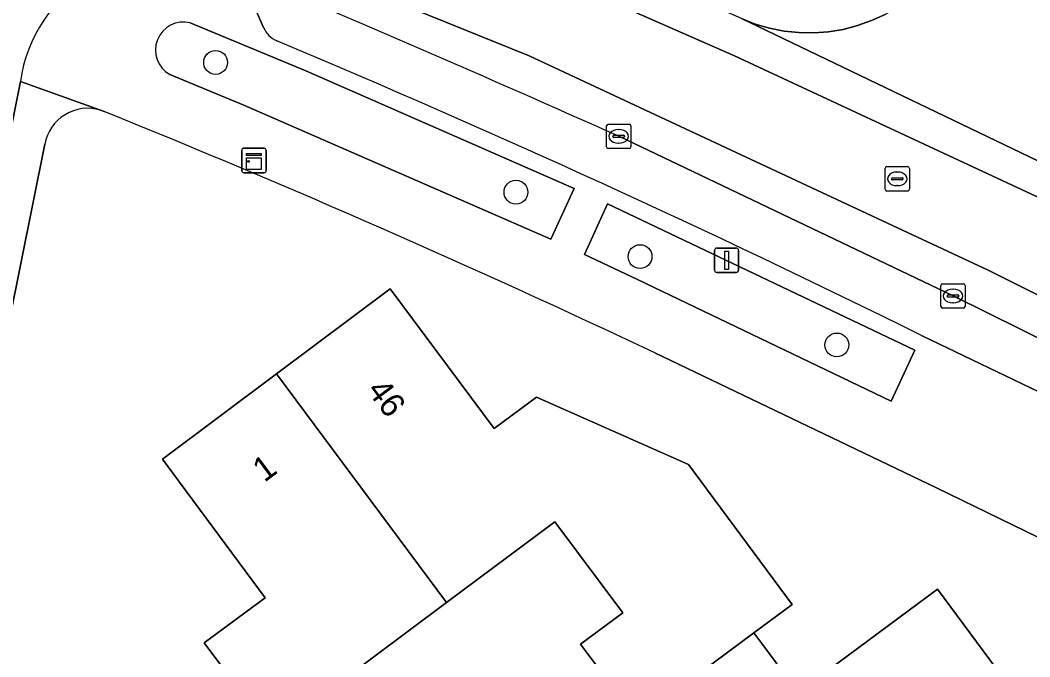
# Model space of a CAD drawing. Extents: x 163426 to 164192, y 380329 to 381641.
# Drawn here: x 163703.91 to 163745.36, y 381468.08 to 381494.19 of the extents above; entities that cross this region are included whole.
import ezdxf

# ---------------------------------------------------------------- set-up
doc = ezdxf.new("R2010")
doc.units = 0
for name, color, linetype in [('IMGEO_Boom', 7, 'Continuous'), ('IMGEO_Erf', 7, 'Continuous'), ('IMGEO_Groenvoorziening', 7, 'Continuous'), ('IMGEO_Kast', 7, 'Continuous'), ('IMGEO_Kolk', 7, 'Continuous'), ('IMGEO_Lichtmast', 7, 'Continuous'), ('IMGEO_Pand', 7, 'Continuous'), ('IMGEO_Pand_nummerreeks', 7, 'Continuous'), ('IMGEO_Parkeervlak_open', 7, 'Continuous'), ('IMGEO_Rijbaan_lokaal_gesloten', 7, 'Continuous'), ('IMGEO_Rijbaan_lokaal_open', 7, 'Continuous'), ('IMGEO_Rioolput', 7, 'Continuous'), ('IMGEO_Voetpad_open', 7, 'Continuous')]:
    doc.layers.add(name, color=color, linetype=linetype)

msp = doc.modelspace()

# ---------------------------------------------------------------- linework, layer by layer
at = {"layer": 'IMGEO_Boom'}
for centre in [(163711.934, 381492.463), (163724.262, 381487.139), (163729.357, 381484.496), (163737.435, 381480.871)]:
    msp.add_circle(centre, 0.489, dxfattribs=at)
at = {"layer": 'IMGEO_Erf'}
for points in [[(163707.362, 381490.447), (163707.206, 381490.503)], [(163704.928, 381489.108), (163697.071, 381450.146), (163694.232, 381436.07)], [(163714.458, 381464.641), (163711.47, 381468.65), (163713.968, 381470.501), (163710.457, 381475.24), (163709.76, 381476.18), (163714.437, 381479.683), (163719.1, 381483.175), (163723.373, 381477.439), (163725.11, 381478.73), (163731.35, 381475.97), (163735.603, 381470.229), (163734.031, 381469.061), (163734.352, 381468.628), (163735.844, 381466.615), (163741.56, 381470.85), (163745.038, 381466.162)], [(163750.853, 381470.467), (163741.52, 381475.007), (163729.966, 381480.543)], [(163728.933, 381465.883), (163726.917, 381468.59), (163728.65, 381469.882), (163725.863, 381473.621), (163721.409, 381470.302), (163716.795, 381466.864)]]:
    msp.add_lwpolyline(points, dxfattribs=at)
for centre, radius, start, end in [((163706.685, 381488.797), 1.784, 73.0141, 169.9508), ((163548.99, 381098.246), 422.969, 64.66752, 68.01097)]:
    msp.add_arc(centre, radius, start, end, dxfattribs=at)
at = {"layer": 'IMGEO_Groenvoorziening'}
msp.add_lwpolyline([(163710.057, 381491.969), (163713.095, 381490.716), (163725.699, 381485.208), (163726.651, 381487.286), (163715.64, 381492.123), (163710.888, 381494.084)], dxfattribs=at)
msp.add_lwpolyline([(163739.669, 381478.572), (163740.64, 381480.652), (163728.02, 381486.659), (163727.074, 381484.587), (163729.248, 381483.551)], close=True, dxfattribs=at)
msp.add_arc((163710.611, 381492.972), 1.146, 75.9891, 241.1104, dxfattribs=at)
at = {"layer": 'IMGEO_Kast'}
for p, q in [((163713.008, 381488.015), (163713.008, 381488.856)), ((163713.008, 381488.856), (163713.008, 381488.015)), ((163713.083, 381488.94), (163713.924, 381488.94)), ((163713.924, 381488.94), (163713.083, 381488.94)), ((163714.008, 381488.865), (163714.008, 381488.024)), ((163714.008, 381488.024), (163714.008, 381488.865)), ((163713.933, 381487.94), (163713.092, 381487.94)), ((163713.092, 381487.94), (163713.933, 381487.94))]:
    msp.add_line(p, q, dxfattribs=at)
for points in [[(163713.203, 381488.73), (163713.803, 381488.73), (163713.803, 381488.645), (163713.203, 381488.645), (163713.203, 381488.73)], [(163713.203, 381488.555), (163713.803, 381488.555), (163713.803, 381488.066), (163713.203, 381488.066), (163713.203, 381488.555)]]:
    msp.add_lwpolyline(points, dxfattribs=at)
msp.add_circle((163713.287, 381488.404), 0.0377, dxfattribs=at)
for centre, start, end in [((163713.086, 381488.862), 92.4484, 184.2845), ((163713.086, 381488.862), 92.4484, 184.2845), ((163713.93, 381488.862), 2.4484, 94.2845), ((163713.93, 381488.862), 2.4484, 94.2845), ((163713.086, 381488.018), 182.4484, 274.2845), ((163713.086, 381488.018), 182.4484, 274.2845), ((163713.93, 381488.018), 272.4484, 4.2845), ((163713.93, 381488.018), 272.4484, 4.2845)]:
    msp.add_arc(centre, 0.0779, start, end, dxfattribs=at)
at = {"layer": 'IMGEO_Kolk'}
for p, q in [((163727.98, 381489.004), (163727.98, 381489.856)), ((163728.055, 381489.93), (163728.907, 381489.93)), ((163728.981, 381489.856), (163728.981, 381489.004)), ((163728.239, 381489.424), (163728.239, 381489.436)), ((163728.677, 381489.387), (163728.279, 381489.387)), ((163728.282, 381489.473), (163728.68, 381489.473)), ((163728.468, 381489.71), (163728.493, 381489.71)), ((163728.723, 381489.436), (163728.723, 381489.424)), ((163728.491, 381489.15), (163728.466, 381489.15)), ((163728.907, 381488.93), (163728.055, 381488.93)), ((163741.702, 381482.455), (163741.702, 381483.307)), ((163741.777, 381483.381), (163742.629, 381483.381)), ((163742.19, 381483.161), (163742.215, 381483.161)), ((163742.703, 381483.307), (163742.703, 381482.455)), ((163741.961, 381482.875), (163741.961, 381482.887)), ((163742.399, 381482.838), (163742.001, 381482.838)), ((163742.004, 381482.924), (163742.402, 381482.924)), ((163742.445, 381482.887), (163742.445, 381482.875)), ((163742.629, 381482.381), (163741.777, 381482.381)), ((163742.213, 381482.601), (163742.188, 381482.601))]:
    msp.add_line(p, q, dxfattribs=at)
for points in [[(163727.98, 381489.004), (163727.98, 381489.856)], [(163728.055, 381489.93), (163728.907, 381489.93)], [(163728.981, 381489.856), (163728.981, 381489.004)], [(163728.907, 381488.93), (163728.055, 381488.93)], [(163741.702, 381482.455), (163741.702, 381483.307)], [(163741.777, 381483.381), (163742.629, 381483.381)], [(163742.703, 381483.307), (163742.703, 381482.455)], [(163742.629, 381482.381), (163741.777, 381482.381)]]:
    msp.add_lwpolyline(points, dxfattribs=at)
for centre, radius, start, end in [((163728.057, 381489.854), 0.0765, 91.552, 178.448), ((163728.057, 381489.854), 0.0765, 91.552, 178.448), ((163728.905, 381489.854), 0.0765, 1.552, 88.448), ((163728.905, 381489.854), 0.0765, 1.552, 88.448), ((163728.279, 381489.433), 0.0403, 85.8775, 175.7526), ((163728.276, 381489.423), 0.0366, 178.938, 274.7102), ((163728.68, 381489.43), 0.043, 264.8664, 352.4533), ((163728.684, 381489.435), 0.0386, 1.7309, 96.639), ((163728.057, 381489.006), 0.0765, 181.552, 268.448), ((163728.057, 381489.006), 0.0765, 181.552, 268.448), ((163728.905, 381489.006), 0.0765, 271.552, 358.448), ((163728.905, 381489.006), 0.0765, 271.552, 358.448), ((163741.779, 381483.305), 0.0765, 91.552, 178.448), ((163741.779, 381483.305), 0.0765, 91.552, 178.448), ((163742.627, 381483.305), 0.0765, 1.552, 88.448), ((163742.627, 381483.305), 0.0765, 1.552, 88.448), ((163742.001, 381482.884), 0.0403, 85.8775, 175.7526), ((163741.998, 381482.874), 0.0366, 178.938, 274.7102), ((163742.402, 381482.881), 0.043, 264.8664, 352.4533), ((163742.406, 381482.886), 0.0386, 1.7309, 96.639), ((163741.779, 381482.457), 0.0765, 181.552, 268.448), ((163741.779, 381482.457), 0.0765, 181.552, 268.448), ((163742.627, 381482.457), 0.0765, 271.552, 358.448), ((163742.627, 381482.457), 0.0765, 271.552, 358.448)]:
    msp.add_arc(centre, radius, start, end, dxfattribs=at)
for centre, major_axis, ratio, start_param, end_param in [((163728.467, 381489.43), (-0.387, 0.002), 0.722429, 4.712389, 7.853982), ((163728.492, 381489.43), (-0.39, 0.002), 0.717154, 1.570796, 4.712389), ((163742.189, 381482.881), (-0.387, 0.002), 0.722429, 4.712389, 7.853982), ((163742.214, 381482.881), (-0.39, 0.002), 0.717154, 1.570796, 4.712389)]:
    msp.add_ellipse(centre, major_axis=major_axis, ratio=ratio, start_param=start_param, end_param=end_param, dxfattribs=at)
at = {"layer": 'IMGEO_Lichtmast'}
for p, q in [((163732.512, 381484.846), (163733.302, 381484.846)), ((163733.302, 381484.846), (163732.512, 381484.846)), ((163732.412, 381483.946), (163732.412, 381484.746)), ((163732.412, 381484.746), (163732.412, 381483.946)), ((163733.402, 381484.746), (163733.402, 381483.946)), ((163733.402, 381483.946), (163733.402, 381484.746)), ((163733.302, 381483.846), (163732.512, 381483.846)), ((163732.512, 381483.846), (163733.302, 381483.846))]:
    msp.add_line(p, q, dxfattribs=at)
msp.add_lwpolyline([(163732.832, 381484.721), (163732.982, 381484.721), (163732.982, 381483.971), (163732.832, 381483.971), (163732.832, 381484.721)], dxfattribs=at)
for centre, start, end in [((163732.512, 381484.746), 90, 180), ((163732.512, 381484.746), 90, 180), ((163733.302, 381484.746), 0, 90), ((163733.302, 381484.746), 360, 90), ((163732.512, 381483.946), 180, 270), ((163732.512, 381483.946), 180, 270), ((163733.302, 381483.946), 270, 0), ((163733.302, 381483.946), 270, 0)]:
    msp.add_arc(centre, 0.1, start, end, dxfattribs=at)
at = {"layer": 'IMGEO_Pand'}
for points in [[(163714.437, 381479.683), (163721.409, 381470.302), (163725.863, 381473.621), (163728.65, 381469.882), (163726.917, 381468.59), (163728.933, 381465.883), (163729.226, 381465.49), (163734.031, 381469.061), (163735.603, 381470.229), (163731.35, 381475.97), (163725.11, 381478.73), (163723.373, 381477.439), (163719.1, 381483.175)], [(163721.409, 381470.302), (163714.437, 381479.683), (163709.76, 381476.18), (163710.457, 381475.24), (163713.968, 381470.501), (163711.47, 381468.65), (163714.458, 381464.641), (163715.058, 381463.835), (163717.626, 381465.749), (163716.795, 381466.864)], [(163745.038, 381466.162), (163741.56, 381470.85), (163735.844, 381466.615), (163734.352, 381468.628), (163734.031, 381469.061), (163729.226, 381465.49), (163727.78, 381464.416), (163729.67, 381461.88), (163732.228, 381463.778), (163735.643, 381459.175)]]:
    msp.add_lwpolyline(points, close=True, dxfattribs=at)
at = {"layer": 'IMGEO_Parkeervlak_open'}
for points in [[(163713.21, 381495.468), (163713.904, 381493.889)], [(163770.574, 381468.713), (163766.164, 381471.027), (163742.203, 381482.882), (163728.48, 381489.431)], [(163740.938, 381481.248), (163747.09, 381478.292), (163759.164, 381472.317), (163765.24, 381469.221), (163776.754, 381463.062), (163782.711, 381459.759), (163792.247, 381454.28), (163793.115, 381453.768), (163793.982, 381453.254), (163799.845, 381449.729)]]:
    msp.add_lwpolyline(points, dxfattribs=at)
for centre, radius, start, end in [((163468.467, 380910.137), 634.971, 65.82732, 67.423293), ((163714.871, 381494.311), 1.055, 203.587, 246.3076), ((163533.828, 381062.755), 466.938, 63.66937, 67.24342)]:
    msp.add_arc(centre, radius, start, end, dxfattribs=at)
at = {"layer": 'IMGEO_Rijbaan_lokaal_gesloten'}
for points in [[(163714.057, 381502.712), (163713.873, 381501.243), (163733.236, 381492.736), (163749.22, 381485.298), (163767.31, 381476.496), (163780.878, 381468.904), (163793.021, 381462.086), (163801.914, 381456.926), (163805.316, 381454.777), (163822.941, 381443.637), (163833.227, 381436.556), (163841.848, 381430.533), (163854.116, 381421.564)], [(163751.927, 381485.409), (163750.857, 381485.961), (163750.6, 381486.057), (163748.812, 381486.917), (163733.515, 381494.261), (163732.713, 381494.626), (163730.76, 381495.515), (163729.345, 381496.187), (163726.432, 381497.504), (163722.082, 381499.334), (163717.973, 381501.09), (163714.057, 381502.712)], [(163854.116, 381421.564), (163841.848, 381430.533), (163833.227, 381436.556), (163822.941, 381443.637), (163805.316, 381454.777), (163801.914, 381456.926), (163793.021, 381462.086), (163780.878, 381468.904), (163767.31, 381476.496), (163749.22, 381485.298), (163733.236, 381492.736), (163713.873, 381501.243), (163712.408, 381497.746), (163724.81, 381492.736), (163743.644, 381483.934), (163766.443, 381472.53), (163780.444, 381464.999), (163785.277, 381462.271), (163803.377, 381451.63), (163810.77, 381447.112), (163827.662, 381436.066), (163844.931, 381423.887), (163862.01, 381410.858)], [(163827.662, 381436.066), (163810.77, 381447.112), (163803.377, 381451.63), (163785.277, 381462.271), (163780.444, 381464.999), (163766.443, 381472.53), (163743.644, 381483.934), (163724.81, 381492.736), (163712.408, 381497.746), (163712.078, 381496.518), (163712.245, 381496.448)], [(163728.48, 381489.431), (163742.203, 381482.882), (163766.164, 381471.027), (163770.574, 381468.713)]]:
    msp.add_lwpolyline(points, dxfattribs=at)
msp.add_arc((163468.467, 380910.137), 634.971, 65.82732, 67.423293, dxfattribs=at)
at = {"layer": 'IMGEO_Rijbaan_lokaal_open'}
for points in [[(163740.685, 381495.277), (163740.447, 381495.086), (163739.947, 381494.736), (163739.418, 381494.432), (163738.863, 381494.177), (163738.288, 381493.972), (163737.697, 381493.819), (163737.095, 381493.72), (163736.486, 381493.675), (163735.875, 381493.685), (163735.268, 381493.749), (163734.669, 381493.867), (163734.083, 381494.038), (163733.515, 381494.261), (163748.812, 381486.917)], [(163692.72, 381436.391), (163695.952, 381452.495), (163696.258, 381453.943), (163696.763, 381456.371), (163697.912, 381462.127), (163701.036, 381477.436), (163702.541, 381484.864), (163703.922, 381491.677)]]:
    msp.add_lwpolyline(points, dxfattribs=at)
msp.add_arc((163709.934, 381490.838), 6.071, 69.3224, 172.0601, dxfattribs=at)
at = {"layer": 'IMGEO_Rioolput'}
for p, q in [((163739.488, 381488.187), (163740.34, 381488.187)), ((163739.413, 381487.261), (163739.413, 381488.113)), ((163739.715, 381487.73), (163740.113, 381487.73)), ((163739.901, 381487.967), (163739.926, 381487.967)), ((163740.414, 381488.113), (163740.414, 381487.261)), ((163739.672, 381487.681), (163739.672, 381487.693)), ((163740.11, 381487.644), (163739.712, 381487.644)), ((163739.924, 381487.407), (163739.899, 381487.407)), ((163740.156, 381487.693), (163740.156, 381487.681)), ((163740.34, 381487.187), (163739.488, 381487.187))]:
    msp.add_line(p, q, dxfattribs=at)
for points in [[(163739.488, 381488.187), (163740.34, 381488.187)], [(163739.413, 381487.261), (163739.413, 381488.113)], [(163740.414, 381488.113), (163740.414, 381487.261)], [(163740.34, 381487.187), (163739.488, 381487.187)]]:
    msp.add_lwpolyline(points, dxfattribs=at)
for centre, radius, start, end in [((163739.49, 381488.111), 0.0765, 91.552, 178.448), ((163739.49, 381488.111), 0.0765, 91.552, 178.448), ((163740.338, 381488.111), 0.0765, 1.552, 88.448), ((163740.338, 381488.111), 0.0765, 1.552, 88.448), ((163739.712, 381487.69), 0.0403, 85.8775, 175.7526), ((163740.117, 381487.692), 0.0386, 1.7309, 96.639), ((163739.709, 381487.68), 0.0366, 178.938, 274.7102), ((163740.113, 381487.687), 0.043, 264.8664, 352.4533), ((163739.49, 381487.263), 0.0765, 181.552, 268.448), ((163739.49, 381487.263), 0.0765, 181.552, 268.448), ((163740.338, 381487.263), 0.0765, 271.552, 358.448), ((163740.338, 381487.263), 0.0765, 271.552, 358.448)]:
    msp.add_arc(centre, radius, start, end, dxfattribs=at)
for centre, major_axis, ratio, start_param, end_param in [((163739.9, 381487.687), (-0.387, 0.002), 0.722429, 4.712389, 7.853982), ((163739.925, 381487.687), (-0.39, 0.002), 0.717154, 1.570796, 4.712389)]:
    msp.add_ellipse(centre, major_axis=major_axis, ratio=ratio, start_param=start_param, end_param=end_param, dxfattribs=at)
at = {"layer": 'IMGEO_Voetpad_open'}
for points in [[(163713.904, 381493.889), (163713.21, 381495.468)], [(163733.515, 381494.261), (163734.083, 381494.038), (163734.669, 381493.867), (163735.268, 381493.749), (163735.875, 381493.685), (163736.486, 381493.675), (163737.095, 381493.72), (163737.697, 381493.819), (163738.288, 381493.972), (163738.863, 381494.177), (163739.418, 381494.432)], [(163710.888, 381494.084), (163715.64, 381492.123), (163726.651, 381487.286), (163725.699, 381485.208), (163713.095, 381490.716), (163710.057, 381491.969)], [(163707.206, 381490.503), (163703.922, 381491.677), (163702.541, 381484.864), (163701.036, 381477.436), (163697.912, 381462.127), (163696.763, 381456.371), (163696.258, 381453.943), (163695.952, 381452.495), (163692.72, 381436.391)], [(163703.922, 381491.677), (163707.206, 381490.503), (163707.362, 381490.447)], [(163694.232, 381436.07), (163697.071, 381450.146), (163704.928, 381489.108)], [(163815.786, 381439.691), (163810.052, 381443.37), (163809.2, 381443.908), (163808.347, 381444.444), (163804.948, 381446.596), (163799.845, 381449.729), (163793.982, 381453.254), (163793.115, 381453.768), (163792.247, 381454.28), (163782.711, 381459.759), (163776.754, 381463.062), (163765.24, 381469.221), (163759.164, 381472.317), (163747.09, 381478.292), (163740.938, 381481.248)], [(163729.966, 381480.543), (163741.52, 381475.007), (163750.853, 381470.467)]]:
    msp.add_lwpolyline(points, dxfattribs=at)
msp.add_lwpolyline([(163739.669, 381478.572), (163729.248, 381483.551), (163727.074, 381484.587), (163728.02, 381486.659), (163740.64, 381480.652)], close=True, dxfattribs=at)
for centre, radius, start, end in [((163709.934, 381490.838), 6.071, 69.3224, 172.0601), ((163710.611, 381492.972), 1.146, 75.9891, 241.1104), ((163714.871, 381494.311), 1.055, 203.587, 246.3076), ((163533.828, 381062.755), 466.938, 63.66937, 67.24342), ((163706.685, 381488.797), 1.784, 73.0141, 169.9508), ((163548.99, 381098.246), 422.969, 64.66752, 68.01097)]:
    msp.add_arc(centre, radius, start, end, dxfattribs=at)

# ---------------------------------------------------------------- texts
at = {"layer": 'IMGEO_Pand_nummerreeks'}
for s, rotation, p in [('46', 306.6863, (163718.113, 381479.011)), ('1', 36.8306, (163713.935, 381475.209))]:
    msp.add_text(s, height=1, rotation=rotation, dxfattribs=at).set_placement(p)

doc.saveas('drawing.dxf')
